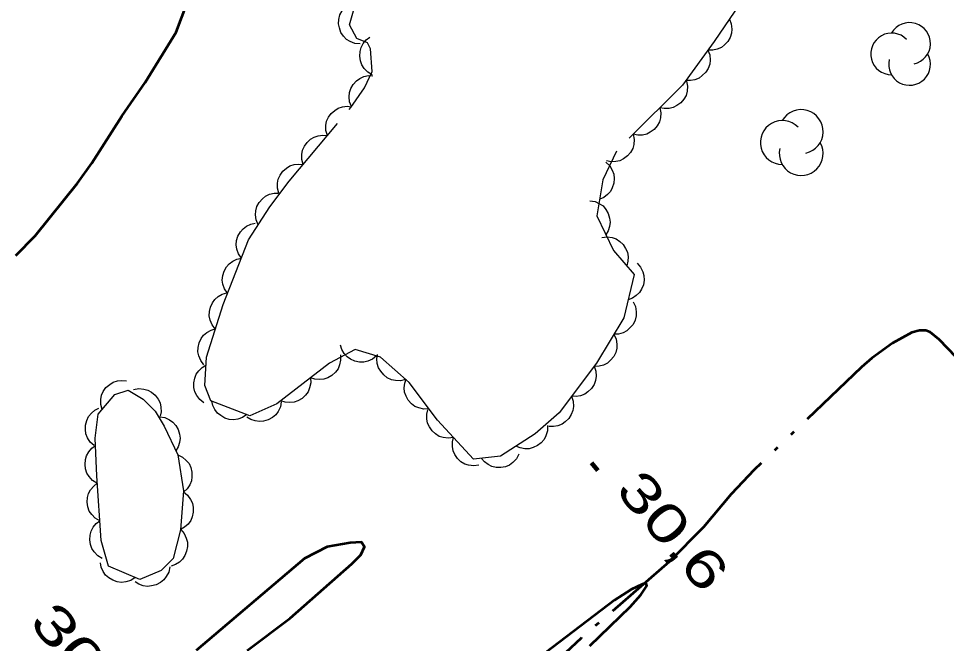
# Model space of a CAD drawing. Extents: x 386081 to 389416, y 5130568 to 5134082.
# Drawn here: x 388747.8 to 388821.8, y 5132079.9 to 5132129.7 of the extents above; entities that cross this region are included whole.
import ezdxf

# ---------------------------------------------------------------- set-up
doc = ezdxf.new("R2010")
doc.units = 0
doc.header["$LTSCALE"] = 1.2
doc.linetypes.add('DASH_DOUBLE_DOT', pattern=[9.2, 5, -1.2, 0.3, -1.2, 0.3, -1.2])
doc.linetypes.add('DOT_DASHED', pattern=[7.7, 5, -1.2, 0.3, -1.2])
for name, color, linetype, lineweight in [('1', 7, 'Continuous', 53), ('3', 7, 'Continuous', 140), ('4', 7, 'DASH_DOUBLE_DOT', 53), ('44', 7, 'Continuous', 25)]:
    doc.layers.add(name, color=color, linetype=linetype, lineweight=lineweight)

msp = doc.modelspace()

# ---------------------------------------------------------------- linework, layer by layer
at = {"layer": '1'}
for points in [[(388757.94, 5132124.59), (388760.4, 5132128.6), (388762.2, 5132133.39), (388761.66, 5132135.49), (388761.67, 5132138.37), (388762.27, 5132142.68), (388762.69, 5132144.66), (388763.59, 5132146.88), (388764.67, 5132148.79), (388766.05, 5132150.41), (388767.73, 5132152.09), (388771.63, 5132155.62), (388774.74, 5132158.62)], [(388747.62, 5132110.8), (388749.18, 5132112.36), (388752.54, 5132116.56), (388753.68, 5132118.17), (388756.08, 5132121.89), (388757.94, 5132124.59)], [(388766.07, 5132079.34), (388769.49, 5132081.92), (388774.4, 5132086.24), (388775.12, 5132086.96), (388775.42, 5132087.61), (388775.18, 5132087.97), (388774.28, 5132087.91), (388772.43, 5132087.61), (388770.63, 5132086.66), (388762, 5132079.34)], [(388793.36, 5132079.71), (388796.59, 5132082.83), (388797.43, 5132083.78), (388797.91, 5132084.5), (388797.85, 5132084.68), (388797.55, 5132084.62), (388796.66, 5132084.2), (388795.34, 5132083.36), (388789.29, 5132078.75)]]:
    msp.add_lwpolyline(points, dxfattribs=at)
at = {"layer": '3'}
msp.add_line((388793.49, 5132094.29), (388794, 5132093.68), dxfattribs=at)
at = {"layer": '4'}
msp.add_lwpolyline([(388838.9, 5132082.03), (388833.6, 5132088.11), (388828.01, 5132095.66), (388822.57, 5132102.71), (388821.19, 5132104.12), (388820.49, 5132104.7), (388820.15, 5132104.83), (388819.63, 5132104.83), (388819.03, 5132104.66), (388817.48, 5132103.82), (388815.84, 5132102.62), (388815.01, 5132101.9), (388806.47, 5132093.74), (388804.64, 5132091.8), (388802.43, 5132089.17), (388799.7, 5132086.41), (388792.67, 5132080.33), (388781.77, 5132070.16), (388777.55, 5132066.34), (388774.39, 5132063.66), (388770.45, 5132060.11), (388767.28, 5132057.15), (388764.75, 5132054.59), (388763.37, 5132053.05)], dxfattribs=at)
at = {"layer": '44', "linetype": 'DOT_DASHED'}
msp.add_lwpolyline([(388805.31, 5132130.85), (388803.28, 5132127.86), (388800.76, 5132124.38), (388795.49, 5132119.12), (388794.41, 5132116.84), (388793.93, 5132113.97), (388795.24, 5132111.21), (388796.91, 5132109.3), (388796.07, 5132105.83), (388793.91, 5132102.23), (388790.92, 5132098.28), (388789, 5132096.61), (388786.25, 5132094.81), (388784.1, 5132094.57), (388781.23, 5132097.68), (388778.96, 5132100.68), (388776.69, 5132102.71), (388774.66, 5132103.31), (388772.62, 5132102.23), (388768.43, 5132099), (388766.28, 5132098.04), (388763.17, 5132099.24), (388762.69, 5132100.44), (388762.81, 5132102.71), (388764.14, 5132106.91), (388766.18, 5132112.06), (388767.86, 5132114.69), (388769.41, 5132116.73), (388774.33, 5132122.59), (388775.41, 5132124.15), (388776.01, 5132125.47), (388775.89, 5132127.26), (388775.65, 5132127.74), (388774.81, 5132128.1), (388774.22, 5132129.18), (388774.7, 5132130.86)], dxfattribs=at)
at = {"layer": '44'}
for points in [[(388775.06, 5132127.65), (388774.64, 5132127.69), (388774.26, 5132127.84), (388773.98, 5132128.01), (388773.74, 5132128.26), (388773.53, 5132128.57), (388773.41, 5132128.93), (388773.33, 5132129.25), (388773.36, 5132129.6), (388773.45, 5132129.96), (388773.62, 5132130.28)], [(388804.49, 5132129.64), (388804.64, 5132129.25), (388804.68, 5132128.84), (388804.66, 5132128.51), (388804.54, 5132128.18), (388804.36, 5132127.86), (388804.1, 5132127.58), (388803.85, 5132127.37), (388803.52, 5132127.24), (388803.16, 5132127.15), (388802.8, 5132127.16)], [(388776.03, 5132125.2), (388775.67, 5132125.41), (388775.39, 5132125.71), (388775.2, 5132125.98), (388775.09, 5132126.31), (388775.03, 5132126.68), (388775.07, 5132127.06), (388775.14, 5132127.38), (388775.31, 5132127.69), (388775.54, 5132127.97), (388775.83, 5132128.2)], [(388802.78, 5132127.17), (388802.92, 5132126.78), (388802.95, 5132126.37), (388802.92, 5132126.04), (388802.79, 5132125.71), (388802.6, 5132125.4), (388802.33, 5132125.13), (388802.07, 5132124.93), (388801.74, 5132124.8), (388801.38, 5132124.73), (388801.02, 5132124.74)], [(388774.38, 5132122.66), (388774.22, 5132123.04), (388774.19, 5132123.45), (388774.21, 5132123.78), (388774.33, 5132124.11), (388774.52, 5132124.43), (388774.78, 5132124.71), (388775.03, 5132124.91), (388775.36, 5132125.05), (388775.72, 5132125.13), (388776.08, 5132125.12)], [(388801.07, 5132124.69), (388801.15, 5132124.28), (388801.11, 5132123.88), (388801.03, 5132123.56), (388800.86, 5132123.25), (388800.62, 5132122.97), (388800.3, 5132122.75), (388800.02, 5132122.59), (388799.68, 5132122.52), (388799.3, 5132122.51), (388798.95, 5132122.57)], [(388772.45, 5132120.35), (388772.34, 5132120.76), (388772.34, 5132121.16), (388772.39, 5132121.49), (388772.54, 5132121.81), (388772.76, 5132122.11), (388773.05, 5132122.36), (388773.32, 5132122.54), (388773.66, 5132122.64), (388774.02, 5132122.69), (388774.38, 5132122.65)], [(388798.95, 5132122.57), (388799.03, 5132122.16), (388798.99, 5132121.76), (388798.91, 5132121.44), (388798.73, 5132121.14), (388798.49, 5132120.85), (388798.18, 5132120.63), (388797.9, 5132120.47), (388797.55, 5132120.4), (388797.18, 5132120.39), (388796.83, 5132120.46)], [(388770.52, 5132118.06), (388770.41, 5132118.46), (388770.42, 5132118.86), (388770.47, 5132119.19), (388770.62, 5132119.51), (388770.83, 5132119.81), (388771.12, 5132120.06), (388771.39, 5132120.24), (388771.73, 5132120.34), (388772.09, 5132120.39), (388772.45, 5132120.35)], [(388796.83, 5132120.46), (388796.91, 5132120.05), (388796.86, 5132119.64), (388796.79, 5132119.32), (388796.61, 5132119.02), (388796.37, 5132118.73), (388796.06, 5132118.51), (388795.77, 5132118.35), (388795.43, 5132118.28), (388795.06, 5132118.27), (388794.7, 5132118.34)], [(388768.59, 5132115.76), (388768.48, 5132116.16), (388768.49, 5132116.57), (388768.54, 5132116.89), (388768.69, 5132117.21), (388768.9, 5132117.51), (388769.19, 5132117.76), (388769.46, 5132117.95), (388769.8, 5132118.05), (388770.17, 5132118.09), (388770.52, 5132118.06)], [(388794.64, 5132118.23), (388794.95, 5132117.95), (388795.15, 5132117.59), (388795.27, 5132117.29), (388795.3, 5132116.94), (388795.27, 5132116.57), (388795.15, 5132116.2), (388795.01, 5132115.91), (388794.77, 5132115.65), (388794.48, 5132115.43), (388794.15, 5132115.28)], [(388766.94, 5132113.25), (388766.78, 5132113.64), (388766.73, 5132114.04), (388766.74, 5132114.37), (388766.84, 5132114.7), (388767.02, 5132115.03), (388767.27, 5132115.32), (388767.52, 5132115.53), (388767.84, 5132115.68), (388768.2, 5132115.77), (388768.56, 5132115.78)], [(388793.36, 5132115.17), (388793.78, 5132115.1), (388794.14, 5132114.93), (388794.42, 5132114.75), (388794.65, 5132114.48), (388794.83, 5132114.16), (388794.94, 5132113.79), (388794.99, 5132113.47), (388794.94, 5132113.12), (388794.83, 5132112.77), (388794.65, 5132112.46)], [(388765.6, 5132110.59), (388765.36, 5132110.93), (388765.24, 5132111.32), (388765.18, 5132111.64), (388765.22, 5132111.99), (388765.33, 5132112.35), (388765.53, 5132112.68), (388765.73, 5132112.93), (388766.01, 5132113.14), (388766.35, 5132113.3), (388766.7, 5132113.37)], [(388794.33, 5132112.25), (388794.75, 5132112.3), (388795.15, 5132112.23), (388795.46, 5132112.13), (388795.75, 5132111.93), (388796.02, 5132111.68), (388796.22, 5132111.35), (388796.36, 5132111.06), (388796.41, 5132110.71), (388796.4, 5132110.34), (388796.31, 5132109.99)], [(388764.49, 5132107.8), (388764.26, 5132108.14), (388764.13, 5132108.53), (388764.08, 5132108.85), (388764.12, 5132109.2), (388764.23, 5132109.56), (388764.42, 5132109.89), (388764.62, 5132110.15), (388764.91, 5132110.35), (388765.24, 5132110.51), (388765.6, 5132110.59)], [(388797.13, 5132110.19), (388797.41, 5132109.88), (388797.58, 5132109.51), (388797.68, 5132109.2), (388797.69, 5132108.85), (388797.63, 5132108.48), (388797.48, 5132108.13), (388797.32, 5132107.85), (388797.07, 5132107.61), (388796.76, 5132107.4), (388796.42, 5132107.27)], [(388763.52, 5132104.96), (388763.26, 5132105.29), (388763.11, 5132105.66), (388763.04, 5132105.99), (388763.05, 5132106.34), (388763.13, 5132106.7), (388763.31, 5132107.04), (388763.49, 5132107.31), (388763.76, 5132107.53), (388764.08, 5132107.72), (388764.43, 5132107.82)], [(388796.83, 5132107.1), (388797.01, 5132106.73), (388797.07, 5132106.32), (388797.07, 5132105.99), (388796.97, 5132105.65), (388796.81, 5132105.32), (388796.56, 5132105.03), (388796.32, 5132104.81), (388796.01, 5132104.65), (388795.65, 5132104.55), (388795.29, 5132104.53)], [(388762.62, 5132102.1), (388762.36, 5132102.43), (388762.21, 5132102.8), (388762.13, 5132103.13), (388762.15, 5132103.48), (388762.23, 5132103.84), (388762.4, 5132104.18), (388762.58, 5132104.45), (388762.85, 5132104.67), (388763.18, 5132104.86), (388763.52, 5132104.96)], [(388795.29, 5132104.53), (388795.47, 5132104.15), (388795.52, 5132103.75), (388795.53, 5132103.42), (388795.43, 5132103.08), (388795.27, 5132102.75), (388795.02, 5132102.46), (388794.78, 5132102.23), (388794.46, 5132102.08), (388794.11, 5132101.98), (388793.75, 5132101.96)], [(388776.38, 5132102.8), (388776.05, 5132102.54), (388775.68, 5132102.38), (388775.36, 5132102.3), (388775.01, 5132102.31), (388774.64, 5132102.38), (388774.3, 5132102.55), (388774.02, 5132102.72), (388773.8, 5132102.99), (388773.61, 5132103.31), (388773.5, 5132103.65)], [(388773.49, 5132102.9), (388773.51, 5132102.48), (388773.42, 5132102.09), (388773.3, 5132101.78), (388773.09, 5132101.5), (388772.82, 5132101.25), (388772.48, 5132101.07), (388772.18, 5132100.95), (388771.82, 5132100.92), (388771.45, 5132100.96), (388771.11, 5132101.07)], [(388778.68, 5132100.93), (388778.28, 5132100.83), (388777.87, 5132100.85), (388777.55, 5132100.91), (388777.23, 5132101.07), (388776.94, 5132101.29), (388776.7, 5132101.59), (388776.52, 5132101.86), (388776.43, 5132102.2), (388776.4, 5132102.57), (388776.45, 5132102.93)], [(388762.62, 5132099.07), (388762.28, 5132099.33), (388762.05, 5132099.65), (388761.89, 5132099.95), (388761.82, 5132100.29), (388761.8, 5132100.66), (388761.89, 5132101.03), (388761.99, 5132101.34), (388762.2, 5132101.63), (388762.47, 5132101.88), (388762.78, 5132102.07)], [(388793.72, 5132101.98), (388793.85, 5132101.58), (388793.87, 5132101.18), (388793.83, 5132100.85), (388793.7, 5132100.52), (388793.5, 5132100.21), (388793.22, 5132099.95), (388792.97, 5132099.75), (388792.63, 5132099.63), (388792.27, 5132099.57), (388791.91, 5132099.59)], [(388754.5, 5132098.53), (388754.39, 5132098.93), (388754.4, 5132099.34), (388754.45, 5132099.67), (388754.6, 5132099.98), (388754.81, 5132100.28), (388755.11, 5132100.53), (388755.38, 5132100.71), (388755.72, 5132100.81), (388756.08, 5132100.86), (388756.44, 5132100.82)], [(388771.11, 5132101.07), (388771.14, 5132100.65), (388771.04, 5132100.26), (388770.93, 5132099.95), (388770.71, 5132099.67), (388770.44, 5132099.42), (388770.1, 5132099.24), (388769.8, 5132099.12), (388769.45, 5132099.09), (388769.08, 5132099.12), (388768.74, 5132099.24)], [(388780.54, 5132098.59), (388780.13, 5132098.56), (388779.73, 5132098.66), (388779.43, 5132098.78), (388779.15, 5132099), (388778.9, 5132099.27), (388778.72, 5132099.61), (388778.6, 5132099.92), (388778.58, 5132100.27), (388778.62, 5132100.64), (388778.73, 5132100.98)], [(388757.01, 5132100.13), (388757.42, 5132100.21), (388757.83, 5132100.17), (388758.15, 5132100.09), (388758.45, 5132099.91), (388758.73, 5132099.67), (388758.96, 5132099.36), (388759.12, 5132099.08), (388759.19, 5132098.73), (388759.2, 5132098.36), (388759.13, 5132098.01)], [(388766.04, 5132098.13), (388765.7, 5132097.89), (388765.31, 5132097.77), (388764.98, 5132097.71), (388764.63, 5132097.75), (388764.28, 5132097.85), (388763.95, 5132098.05), (388763.69, 5132098.24), (388763.48, 5132098.53), (388763.32, 5132098.86), (388763.24, 5132099.21)], [(388791.91, 5132099.59), (388792.04, 5132099.19), (388792.06, 5132098.78), (388792.02, 5132098.46), (388791.89, 5132098.13), (388791.69, 5132097.82), (388791.41, 5132097.55), (388791.15, 5132097.36), (388790.82, 5132097.24), (388790.46, 5132097.18), (388790.1, 5132097.19)], [(388753.88, 5132095.66), (388753.56, 5132095.94), (388753.35, 5132096.29), (388753.21, 5132096.59), (388753.17, 5132096.94), (388753.18, 5132097.3), (388753.29, 5132097.67), (388753.42, 5132097.97), (388753.65, 5132098.24), (388753.93, 5132098.48), (388754.25, 5132098.64)], [(388768.78, 5132099.16), (388768.71, 5132098.75), (388768.53, 5132098.38), (388768.34, 5132098.11), (388768.07, 5132097.89), (388767.74, 5132097.71), (388767.37, 5132097.62), (388767.05, 5132097.57), (388766.7, 5132097.63), (388766.35, 5132097.75), (388766.04, 5132097.93)], [(388782.49, 5132096.31), (388782.08, 5132096.25), (388781.68, 5132096.31), (388781.36, 5132096.4), (388781.06, 5132096.59), (388780.79, 5132096.83), (388780.58, 5132097.16), (388780.43, 5132097.45), (388780.38, 5132097.79), (388780.38, 5132098.16), (388780.46, 5132098.51)], [(388759.1, 5132097.96), (388759.51, 5132097.9), (388759.88, 5132097.72), (388760.15, 5132097.54), (388760.38, 5132097.27), (388760.57, 5132096.95), (388760.67, 5132096.58), (388760.72, 5132096.26), (388760.67, 5132095.91), (388760.56, 5132095.56), (388760.38, 5132095.25)], [(388789.99, 5132097.26), (388789.98, 5132096.84), (388789.86, 5132096.45), (388789.72, 5132096.15), (388789.48, 5132095.89), (388789.19, 5132095.66), (388788.84, 5132095.51), (388788.53, 5132095.41), (388788.18, 5132095.41), (388787.81, 5132095.48), (388787.48, 5132095.61)], [(388784.53, 5132094.11), (388784.12, 5132094.04), (388783.71, 5132094.1), (388783.4, 5132094.19), (388783.1, 5132094.38), (388782.83, 5132094.63), (388782.62, 5132094.95), (388782.47, 5132095.24), (388782.41, 5132095.59), (388782.41, 5132095.96), (388782.49, 5132096.31)], [(388754.09, 5132092.66), (388753.74, 5132092.88), (388753.47, 5132093.19), (388753.29, 5132093.46), (388753.18, 5132093.8), (388753.14, 5132094.17), (388753.19, 5132094.55), (388753.26, 5132094.86), (388753.44, 5132095.17), (388753.68, 5132095.45), (388753.97, 5132095.66)], [(388760.53, 5132094.93), (388760.91, 5132094.75), (388761.21, 5132094.48), (388761.43, 5132094.23), (388761.57, 5132093.91), (388761.66, 5132093.55), (388761.66, 5132093.17), (388761.62, 5132092.85), (388761.48, 5132092.53), (388761.27, 5132092.22), (388761.01, 5132091.97)], [(388787.71, 5132094.97), (388787.52, 5132094.6), (388787.23, 5132094.31), (388786.97, 5132094.11), (388786.64, 5132093.98), (388786.28, 5132093.91), (388785.9, 5132093.93), (388785.57, 5132093.99), (388785.26, 5132094.15), (388784.96, 5132094.37), (388784.73, 5132094.64)], [(388754.31, 5132089.67), (388753.95, 5132089.88), (388753.68, 5132090.18), (388753.48, 5132090.45), (388753.37, 5132090.78), (388753.31, 5132091.15), (388753.35, 5132091.53), (388753.42, 5132091.85), (388753.59, 5132092.15), (388753.83, 5132092.44), (388754.11, 5132092.66)], [(388760.99, 5132091.97), (388761.32, 5132091.71), (388761.55, 5132091.37), (388761.7, 5132091.08), (388761.76, 5132090.73), (388761.77, 5132090.36), (388761.68, 5132089.99), (388761.56, 5132089.69), (388761.35, 5132089.41), (388761.08, 5132089.16), (388760.76, 5132088.98)], [(388754.52, 5132086.68), (388754.16, 5132086.89), (388753.88, 5132087.19), (388753.69, 5132087.46), (388753.58, 5132087.79), (388753.52, 5132088.15), (388753.56, 5132088.53), (388753.62, 5132088.85), (388753.8, 5132089.16), (388754.03, 5132089.45), (388754.31, 5132089.67)], [(388760.77, 5132088.98), (388761.04, 5132088.66), (388761.21, 5132088.29), (388761.31, 5132087.97), (388761.31, 5132087.62), (388761.24, 5132087.26), (388761.09, 5132086.91), (388760.92, 5132086.63), (388760.66, 5132086.39), (388760.35, 5132086.19), (388760.01, 5132086.07)], [(388757.13, 5132085.16), (388756.78, 5132084.93), (388756.39, 5132084.82), (388756.06, 5132084.77), (388755.71, 5132084.82), (388755.36, 5132084.94), (388755.04, 5132085.14), (388754.78, 5132085.35), (388754.59, 5132085.64), (388754.44, 5132085.98), (388754.37, 5132086.33)], [(388759.89, 5132086), (388759.81, 5132085.59), (388759.62, 5132085.23), (388759.43, 5132084.96), (388759.15, 5132084.75), (388758.82, 5132084.57), (388758.45, 5132084.48), (388758.13, 5132084.44), (388757.78, 5132084.5), (388757.43, 5132084.63), (388757.13, 5132084.82)]]:
    msp.add_lwpolyline(points, dxfattribs=at)
at = {"layer": '44', "linetype": 'DOT_DASHED'}
msp.add_lwpolyline([(388760.53, 5132094.93), (388761, 5132092.05), (388760.76, 5132088.94), (388760.16, 5132086.66), (388759.2, 5132085.71), (388757.52, 5132084.99), (388755.01, 5132086.06), (388754.42, 5132088.1), (388754.07, 5132093.25), (388753.95, 5132096.25), (388754.19, 5132098.16), (388755.51, 5132099.72), (388756.59, 5132100.08), (388757.78, 5132099.36), (388758.74, 5132098.4), (388759.46, 5132097.2)], close=True, dxfattribs=at)
at = {"layer": '44'}
for centre, radius, start, end in [((388818.845, 5132127.69), 1.664, 282.26917, 149.72626), ((388817.414, 5132126.858), 1.664, 44.11537, 269.80396), ((388818.845, 5132126.026), 1.664, 166.93686, 29.62122), ((388810.211, 5132120.674), 1.749, 282.26917, 149.72626), ((388808.706, 5132119.8), 1.749, 44.11537, 269.80396), ((388810.211, 5132118.925), 1.749, 166.93686, 29.62122)]:
    msp.add_arc(centre, radius, start, end, dxfattribs=at)

# ---------------------------------------------------------------- texts
at = {"layer": '3'}
for s, width, p in [('30,6   ', 1.4, (388795.32, 5132092.07)), ('30,5   ', 1.45, (388748.6, 5132081.56))]:
    msp.add_text(s, height=3, rotation=310.294, dxfattribs=dict(at, width=width)).set_placement(p)

doc.saveas('drawing.dxf')
